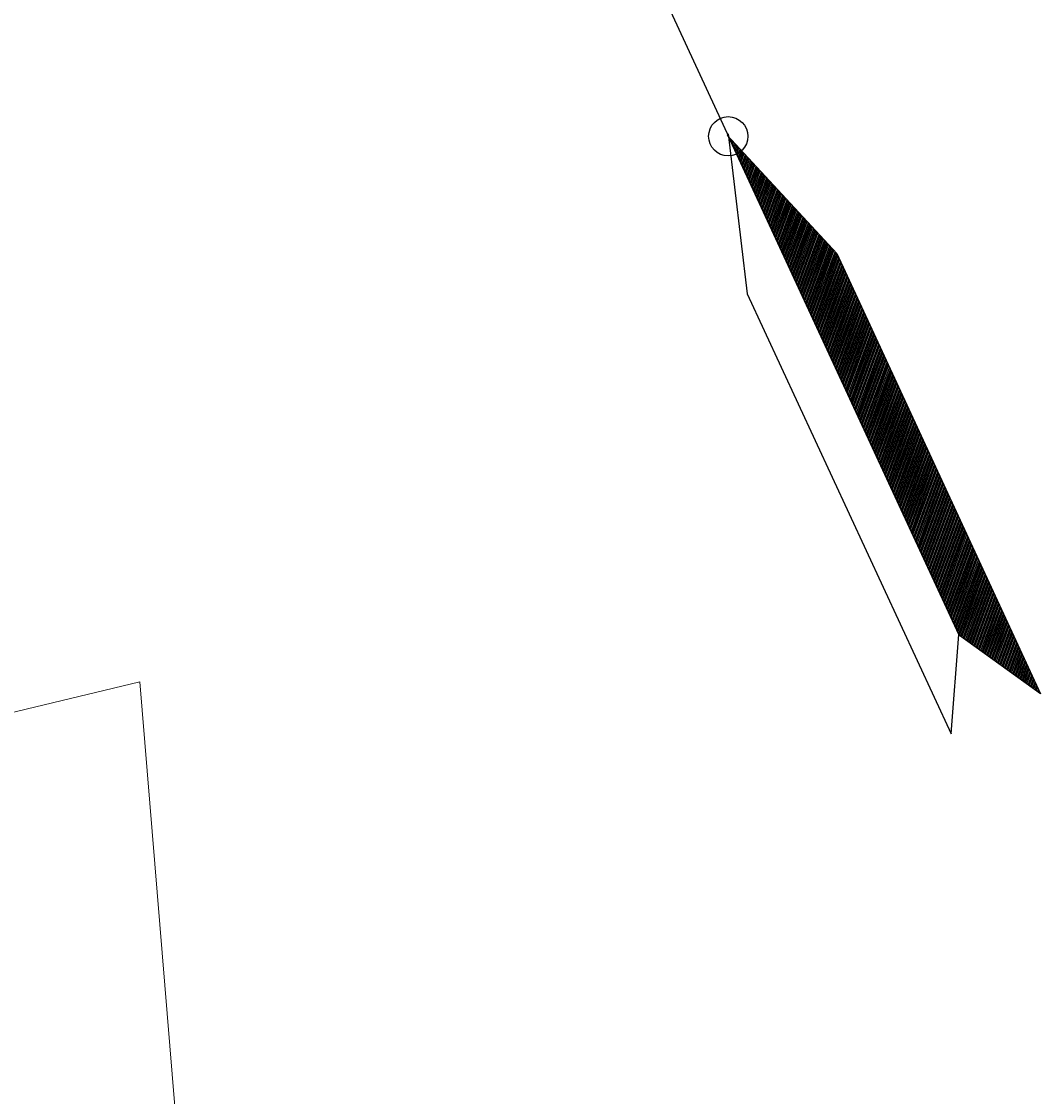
# Model space of a CAD drawing. Extents: x 2356431 to 2371438, y 6972864 to 6982525.
# Drawn here: x 2370091 to 2370163.5, y 6980579.5 to 6980656.1 of the extents above; entities that cross this region are included whole.
import ezdxf

# ---------------------------------------------------------------- set-up
doc = ezdxf.new("R2010")
doc.units = 0
doc.header["$LTSCALE"] = 5.6
doc.header["$PDMODE"] = 32
doc.header["$PDSIZE"] = 2.8
doc.layers.add('1', color=7, linetype='Continuous', lineweight=25)

msp = doc.modelspace()

# ---------------------------------------------------------------- linework, layer by layer
at = {"layer": '1'}
for p, q in [((2370135.3, 6980660.914), (2370157.788, 6980612.325)), ((2370141.383, 6980647.797), (2370141.386, 6980647.808)), ((2370141.443, 6980647.669), (2370141.463, 6980647.725)), ((2370141.501, 6980647.541), (2370141.539, 6980647.643)), ((2370141.562, 6980647.412), (2370141.614, 6980647.559)), ((2370141.62, 6980647.283), (2370141.69, 6980647.479)), ((2370141.68, 6980647.159), (2370141.768, 6980647.396)), ((2370141.74, 6980647.028), (2370141.845, 6980647.313)), ((2370141.797, 6980646.902), (2370141.92, 6980647.231)), ((2370141.857, 6980646.773), (2370141.995, 6980647.15)), ((2370141.915, 6980646.646), (2370142.07, 6980647.066)), ((2370141.975, 6980646.517), (2370142.146, 6980646.985)), ((2370142.034, 6980646.391), (2370142.222, 6980646.903)), ((2370142.094, 6980646.261), (2370142.299, 6980646.82)), ((2370142.152, 6980646.134), (2370142.376, 6980646.74)), ((2370142.213, 6980646.007), (2370142.452, 6980646.657)), ((2370142.272, 6980645.875), (2370142.526, 6980646.575)), ((2370142.33, 6980645.749), (2370142.604, 6980646.493)), ((2370142.389, 6980645.622), (2370142.68, 6980646.41)), ((2370142.448, 6980645.495), (2370142.755, 6980646.329)), ((2370142.51, 6980645.365), (2370142.832, 6980646.246)), ((2370142.568, 6980645.238), (2370142.908, 6980646.164)), ((2370142.626, 6980645.108), (2370142.983, 6980646.082)), ((2370142.684, 6980644.982), (2370143.06, 6980646)), ((2370142.745, 6980644.854), (2370143.135, 6980645.919)), ((2370142.803, 6980644.725), (2370143.212, 6980645.837)), ((2370142.863, 6980644.598), (2370143.287, 6980645.753)), ((2370142.923, 6980644.471), (2370143.363, 6980645.67)), ((2370142.981, 6980644.342), (2370143.439, 6980645.588)), ((2370143.041, 6980644.214), (2370143.514, 6980645.508)), ((2370143.1, 6980644.086), (2370143.591, 6980645.426)), ((2370143.16, 6980643.957), (2370143.669, 6980645.344)), ((2370143.217, 6980643.832), (2370143.744, 6980645.261)), ((2370143.276, 6980643.703), (2370143.82, 6980645.18)), ((2370143.337, 6980643.574), (2370143.895, 6980645.096)), ((2370143.396, 6980643.447), (2370143.971, 6980645.016)), ((2370143.453, 6980643.319), (2370144.047, 6980644.932)), ((2370143.515, 6980643.192), (2370144.123, 6980644.85)), ((2370143.572, 6980643.06), (2370144.199, 6980644.768)), ((2370143.631, 6980642.934), (2370144.275, 6980644.685)), ((2370143.691, 6980642.808), (2370144.351, 6980644.605)), ((2370143.75, 6980642.678), (2370144.429, 6980644.524)), ((2370143.811, 6980642.55), (2370144.504, 6980644.44)), ((2370143.87, 6980642.422), (2370144.581, 6980644.36)), ((2370143.928, 6980642.292), (2370144.655, 6980644.276)), ((2370143.989, 6980642.168), (2370144.731, 6980644.194)), ((2370144.047, 6980642.04), (2370144.806, 6980644.113)), ((2370144.106, 6980641.911), (2370144.884, 6980644.03)), ((2370144.166, 6980641.783), (2370144.961, 6980643.947)), ((2370144.223, 6980641.656), (2370145.036, 6980643.866)), ((2370144.282, 6980641.526), (2370145.111, 6980643.784)), ((2370144.343, 6980641.397), (2370145.187, 6980643.702)), ((2370144.4, 6980641.27), (2370145.264, 6980643.621)), ((2370144.461, 6980641.145), (2370145.339, 6980643.536)), ((2370144.519, 6980641.015), (2370145.415, 6980643.455)), ((2370144.581, 6980640.886), (2370145.492, 6980643.371)), ((2370144.639, 6980640.759), (2370145.568, 6980643.29)), ((2370144.698, 6980640.63), (2370145.643, 6980643.209)), ((2370144.756, 6980640.502), (2370145.721, 6980643.127)), ((2370144.817, 6980640.376), (2370145.797, 6980643.043)), ((2370144.875, 6980640.247), (2370145.872, 6980642.963)), ((2370144.934, 6980640.119), (2370145.948, 6980642.879)), ((2370144.994, 6980639.99), (2370146.025, 6980642.797)), ((2370145.052, 6980639.863), (2370146.1, 6980642.717)), ((2370145.113, 6980639.736), (2370146.176, 6980642.633)), ((2370145.171, 6980639.607), (2370146.251, 6980642.552)), ((2370145.23, 6980639.478), (2370146.329, 6980642.469)), ((2370145.29, 6980639.352), (2370146.405, 6980642.387)), ((2370145.348, 6980639.223), (2370146.48, 6980642.306)), ((2370145.408, 6980639.095), (2370146.557, 6980642.223)), ((2370145.467, 6980638.966), (2370146.632, 6980642.14)), ((2370145.525, 6980638.839), (2370146.707, 6980642.059)), ((2370145.586, 6980638.711), (2370146.783, 6980641.976)), ((2370145.643, 6980638.584), (2370146.859, 6980641.895)), ((2370145.704, 6980638.455), (2370146.937, 6980641.812)), ((2370145.761, 6980638.329), (2370147.011, 6980641.732)), ((2370145.82, 6980638.2), (2370147.088, 6980641.648)), ((2370145.883, 6980638.072), (2370147.164, 6980641.567)), ((2370145.94, 6980637.944), (2370147.24, 6980641.484)), ((2370145.998, 6980637.814), (2370147.315, 6980641.403)), ((2370146.059, 6980637.686), (2370147.393, 6980641.319)), ((2370146.117, 6980637.559), (2370147.469, 6980641.238)), ((2370146.176, 6980637.432), (2370147.544, 6980641.156)), ((2370146.236, 6980637.304), (2370147.622, 6980641.073)), ((2370146.296, 6980637.174), (2370147.698, 6980640.991)), ((2370146.352, 6980637.048), (2370147.773, 6980640.908)), ((2370146.415, 6980636.921), (2370147.849, 6980640.826)), ((2370146.471, 6980636.793), (2370147.925, 6980640.743)), ((2370146.531, 6980636.664), (2370148, 6980640.662)), ((2370146.592, 6980636.537), (2370148.077, 6980640.581)), ((2370146.65, 6980636.407), (2370148.153, 6980640.499)), ((2370146.709, 6980636.28), (2370148.23, 6980640.418)), ((2370146.769, 6980636.152), (2370148.306, 6980640.335)), ((2370146.829, 6980636.024), (2370148.38, 6980640.253)), ((2370146.889, 6980635.896), (2370148.457, 6980640.172)), ((2370146.946, 6980635.77), (2370148.533, 6980640.088)), ((2370147.006, 6980635.64), (2370148.608, 6980640.006)), ((2370147.066, 6980635.513), (2370148.684, 6980639.924)), ((2370147.124, 6980635.383), (2370148.759, 6980639.841)), ((2370147.184, 6980635.254), (2370148.836, 6980639.759)), ((2370147.243, 6980635.128), (2370148.913, 6980639.679)), ((2370147.303, 6980635), (2370148.99, 6980639.597)), ((2370147.361, 6980634.873), (2370149.059, 6980639.497)), ((2370147.42, 6980634.744), (2370149.118, 6980639.37)), ((2370147.478, 6980634.617), (2370149.177, 6980639.242)), ((2370147.538, 6980634.488), (2370149.236, 6980639.113)), ((2370147.597, 6980634.359), (2370149.297, 6980638.985)), ((2370147.658, 6980634.233), (2370149.355, 6980638.859)), ((2370147.716, 6980634.105), (2370149.413, 6980638.729)), ((2370147.775, 6980633.976), (2370149.472, 6980638.604)), ((2370147.835, 6980633.85), (2370149.533, 6980638.475)), ((2370147.893, 6980633.72), (2370149.593, 6980638.345)), ((2370147.953, 6980633.594), (2370149.652, 6980638.219)), ((2370148.012, 6980633.464), (2370149.71, 6980638.091)), ((2370148.071, 6980633.335), (2370149.769, 6980637.962)), ((2370148.131, 6980633.208), (2370149.828, 6980637.834)), ((2370148.189, 6980633.081), (2370149.888, 6980637.709)), ((2370148.247, 6980632.953), (2370149.947, 6980637.58)), ((2370148.308, 6980632.825), (2370150.008, 6980637.452)), ((2370148.366, 6980632.696), (2370150.065, 6980637.323)), ((2370148.426, 6980632.569), (2370150.126, 6980637.196)), ((2370148.486, 6980632.441), (2370150.185, 6980637.068)), ((2370148.543, 6980632.313), (2370150.242, 6980636.939)), ((2370148.604, 6980632.184), (2370150.304, 6980636.812)), ((2370148.662, 6980632.056), (2370150.362, 6980636.683)), ((2370148.72, 6980631.929), (2370150.421, 6980636.557)), ((2370148.782, 6980631.802), (2370150.481, 6980636.428)), ((2370148.84, 6980631.671), (2370150.539, 6980636.301)), ((2370148.899, 6980631.546), (2370150.597, 6980636.173)), ((2370148.958, 6980631.415), (2370150.658, 6980636.044)), ((2370149.016, 6980631.289), (2370150.716, 6980635.916)), ((2370149.076, 6980631.161), (2370150.777, 6980635.789)), ((2370149.136, 6980631.032), (2370150.835, 6980635.658)), ((2370149.194, 6980630.905), (2370150.894, 6980635.531)), ((2370149.255, 6980630.778), (2370150.955, 6980635.405)), ((2370149.312, 6980630.649), (2370151.012, 6980635.275)), ((2370149.374, 6980630.521), (2370151.07, 6980635.148)), ((2370149.432, 6980630.394), (2370151.133, 6980635.019)), ((2370149.491, 6980630.264), (2370151.191, 6980634.892)), ((2370149.551, 6980630.138), (2370151.252, 6980634.766)), ((2370149.609, 6980630.008), (2370151.309, 6980634.637)), ((2370149.668, 6980629.88), (2370151.368, 6980634.509)), ((2370149.728, 6980629.753), (2370151.426, 6980634.382)), ((2370149.785, 6980629.626), (2370151.486, 6980634.253)), ((2370149.845, 6980629.499), (2370151.546, 6980634.125)), ((2370149.906, 6980629.37), (2370151.605, 6980633.999)), ((2370149.963, 6980629.241), (2370151.665, 6980633.869)), ((2370150.025, 6980629.114), (2370151.723, 6980633.741)), ((2370150.083, 6980628.987), (2370151.784, 6980633.615)), ((2370150.141, 6980628.858), (2370151.842, 6980633.485)), ((2370150.203, 6980628.731), (2370151.901, 6980633.358)), ((2370150.26, 6980628.602), (2370151.959, 6980633.232)), ((2370150.32, 6980628.474), (2370152.019, 6980633.102)), ((2370150.379, 6980628.345), (2370152.08, 6980632.974)), ((2370150.438, 6980628.218), (2370152.138, 6980632.846)), ((2370150.499, 6980628.09), (2370152.196, 6980632.719)), ((2370150.556, 6980627.961), (2370152.257, 6980632.59)), ((2370150.615, 6980627.835), (2370152.315, 6980632.463)), ((2370150.676, 6980627.707), (2370152.374, 6980632.334)), ((2370150.734, 6980627.579), (2370152.434, 6980632.205)), ((2370150.793, 6980627.45), (2370152.493, 6980632.078)), ((2370150.852, 6980627.323), (2370152.55, 6980631.95)), ((2370150.911, 6980627.194), (2370152.612, 6980631.823)), ((2370150.969, 6980627.066), (2370152.67, 6980631.695)), ((2370151.03, 6980626.938), (2370152.729, 6980631.568)), ((2370151.088, 6980626.81), (2370152.789, 6980631.44)), ((2370151.149, 6980626.682), (2370152.849, 6980631.311)), ((2370151.206, 6980626.554), (2370152.908, 6980631.185)), ((2370151.266, 6980626.425), (2370152.966, 6980631.056)), ((2370151.327, 6980626.299), (2370153.025, 6980630.928)), ((2370151.384, 6980626.172), (2370153.085, 6980630.8)), ((2370151.443, 6980626.042), (2370153.145, 6980630.671)), ((2370151.503, 6980625.913), (2370153.202, 6980630.544)), ((2370151.561, 6980625.786), (2370153.263, 6980630.415)), ((2370151.62, 6980625.659), (2370153.322, 6980630.288)), ((2370151.681, 6980625.53), (2370153.382, 6980630.159)), ((2370151.741, 6980625.402), (2370153.441, 6980630.032)), ((2370151.799, 6980625.275), (2370153.499, 6980629.904)), ((2370151.857, 6980625.147), (2370153.559, 6980629.777)), ((2370151.917, 6980625.018), (2370153.618, 6980629.649)), ((2370151.977, 6980624.889), (2370153.677, 6980629.52)), ((2370152.036, 6980624.763), (2370153.737, 6980629.394)), ((2370152.096, 6980624.635), (2370153.795, 6980629.264)), ((2370152.155, 6980624.507), (2370153.856, 6980629.138)), ((2370152.213, 6980624.378), (2370153.914, 6980629.007)), ((2370152.273, 6980624.254), (2370153.973, 6980628.881)), ((2370152.332, 6980624.123), (2370154.031, 6980628.754)), ((2370152.389, 6980623.996), (2370154.091, 6980628.626)), ((2370152.452, 6980623.867), (2370154.149, 6980628.498)), ((2370152.51, 6980623.737), (2370154.208, 6980628.37)), ((2370152.567, 6980623.61), (2370154.269, 6980628.242)), ((2370152.628, 6980623.482), (2370154.329, 6980628.113)), ((2370152.687, 6980623.355), (2370154.388, 6980627.986)), ((2370152.746, 6980623.226), (2370154.446, 6980627.856)), ((2370152.805, 6980623.099), (2370154.504, 6980627.731)), ((2370152.863, 6980622.972), (2370154.565, 6980627.602)), ((2370152.923, 6980622.844), (2370154.624, 6980627.474)), ((2370152.983, 6980622.716), (2370154.684, 6980627.347)), ((2370153.042, 6980622.587), (2370154.743, 6980627.216)), ((2370153.101, 6980622.46), (2370154.802, 6980627.09)), ((2370153.161, 6980622.331), (2370154.861, 6980626.962)), ((2370153.219, 6980622.204), (2370154.92, 6980626.835)), ((2370153.28, 6980622.075), (2370154.979, 6980626.706)), ((2370153.338, 6980621.947), (2370155.04, 6980626.58)), ((2370153.398, 6980621.82), (2370155.098, 6980626.45)), ((2370153.456, 6980621.692), (2370155.158, 6980626.323)), ((2370153.517, 6980621.564), (2370155.217, 6980626.196)), ((2370153.575, 6980621.435), (2370155.275, 6980626.069)), ((2370153.633, 6980621.306), (2370155.334, 6980625.94)), ((2370153.691, 6980621.181), (2370155.395, 6980625.81)), ((2370153.752, 6980621.053), (2370155.454, 6980625.682)), ((2370153.811, 6980620.922), (2370155.511, 6980625.556)), ((2370153.871, 6980620.797), (2370155.571, 6980625.425)), ((2370153.929, 6980620.667), (2370155.629, 6980625.3)), ((2370153.988, 6980620.541), (2370155.689, 6980625.172)), ((2370154.048, 6980620.411), (2370155.749, 6980625.045)), ((2370154.107, 6980620.284), (2370155.81, 6980624.917)), ((2370154.168, 6980620.155), (2370155.868, 6980624.787)), ((2370154.225, 6980620.027), (2370155.927, 6980624.662)), ((2370154.284, 6980619.899), (2370155.986, 6980624.533)), ((2370154.344, 6980619.773), (2370156.046, 6980624.405)), ((2370154.403, 6980619.646), (2370156.103, 6980624.276)), ((2370154.46, 6980619.518), (2370156.165, 6980624.149)), ((2370154.521, 6980619.388), (2370156.222, 6980624.019)), ((2370154.58, 6980619.259), (2370156.281, 6980623.894)), ((2370154.639, 6980619.132), (2370156.342, 6980623.765)), ((2370154.698, 6980619.004), (2370156.399, 6980623.637)), ((2370154.757, 6980618.877), (2370156.458, 6980623.51)), ((2370154.818, 6980618.749), (2370156.52, 6980623.381)), ((2370154.877, 6980618.62), (2370156.578, 6980623.252)), ((2370154.936, 6980618.491), (2370156.637, 6980623.125)), ((2370154.996, 6980618.363), (2370156.696, 6980622.996)), ((2370155.054, 6980618.235), (2370156.756, 6980622.869)), ((2370155.113, 6980618.109), (2370156.814, 6980622.742)), ((2370155.172, 6980617.98), (2370156.874, 6980622.613)), ((2370155.231, 6980617.852), (2370156.932, 6980622.486)), ((2370155.29, 6980617.725), (2370156.993, 6980622.358)), ((2370155.349, 6980617.596), (2370157.051, 6980622.23)), ((2370155.409, 6980617.469), (2370157.112, 6980622.102)), ((2370155.469, 6980617.341), (2370157.17, 6980621.976)), ((2370155.528, 6980617.212), (2370157.228, 6980621.847)), ((2370155.589, 6980617.085), (2370157.289, 6980621.718)), ((2370155.647, 6980616.958), (2370157.347, 6980621.591)), ((2370155.706, 6980616.828), (2370157.406, 6980621.461)), ((2370155.764, 6980616.701), (2370157.468, 6980621.335)), ((2370155.824, 6980616.573), (2370157.525, 6980621.206)), ((2370155.882, 6980616.447), (2370157.583, 6980621.079)), ((2370155.942, 6980616.316), (2370157.643, 6980620.95)), ((2370156.001, 6980616.188), (2370157.703, 6980620.823)), ((2370156.058, 6980616.062), (2370157.762, 6980620.694)), ((2370156.12, 6980615.933), (2370157.821, 6980620.568)), ((2370156.177, 6980615.805), (2370157.88, 6980620.439)), ((2370156.239, 6980615.678), (2370157.938, 6980620.313)), ((2370156.297, 6980615.549), (2370157.999, 6980620.182)), ((2370156.356, 6980615.422), (2370158.058, 6980620.054)), ((2370156.414, 6980615.294), (2370158.117, 6980619.927)), ((2370156.474, 6980615.165), (2370158.176, 6980619.798)), ((2370156.536, 6980615.037), (2370158.234, 6980619.673)), ((2370156.593, 6980614.909), (2370158.295, 6980619.544)), ((2370156.651, 6980614.781), (2370158.354, 6980619.415)), ((2370156.712, 6980614.652), (2370158.414, 6980619.288)), ((2370156.77, 6980614.524), (2370158.473, 6980619.16)), ((2370156.828, 6980614.397), (2370158.53, 6980619.032)), ((2370156.889, 6980614.27), (2370158.591, 6980618.904)), ((2370156.949, 6980614.143), (2370158.65, 6980618.778)), ((2370157.006, 6980614.013), (2370158.711, 6980618.648)), ((2370157.067, 6980613.885), (2370158.77, 6980618.521)), ((2370157.125, 6980613.755), (2370158.828, 6980618.392)), ((2370157.183, 6980613.63), (2370158.886, 6980618.264)), ((2370157.244, 6980613.501), (2370158.946, 6980618.137)), ((2370157.302, 6980613.373), (2370159.004, 6980618.009)), ((2370157.363, 6980613.247), (2370159.063, 6980617.882)), ((2370157.421, 6980613.118), (2370159.126, 6980617.754)), ((2370157.48, 6980612.989), (2370159.185, 6980617.624)), ((2370157.54, 6980612.861), (2370159.241, 6980617.498)), ((2370157.598, 6980612.734), (2370159.301, 6980617.37)), ((2370157.658, 6980612.605), (2370159.36, 6980617.241)), ((2370157.718, 6980612.48), (2370159.418, 6980617.116)), ((2370157.781, 6980612.361), (2370159.478, 6980616.987)), ((2370157.864, 6980612.3), (2370159.538, 6980616.857)), ((2370157.947, 6980612.238), (2370159.598, 6980616.728)), ((2370158.031, 6980612.179), (2370159.656, 6980616.601)), ((2370158.115, 6980612.118), (2370159.717, 6980616.474)), ((2370158.2, 6980612.057), (2370159.775, 6980616.346)), ((2370158.285, 6980611.997), (2370159.833, 6980616.219)), ((2370158.366, 6980611.937), (2370159.891, 6980616.09)), ((2370158.451, 6980611.876), (2370159.954, 6980615.962)), ((2370158.535, 6980611.817), (2370160.011, 6980615.835)), ((2370158.618, 6980611.755), (2370160.071, 6980615.706)), ((2370158.704, 6980611.695), (2370160.13, 6980615.576)), ((2370158.788, 6980611.634), (2370160.188, 6980615.451)), ((2370158.871, 6980611.573), (2370160.249, 6980615.323)), ((2370158.957, 6980611.512), (2370160.307, 6980615.194)), ((2370159.038, 6980611.453), (2370160.365, 6980615.067)), ((2370159.122, 6980611.393), (2370160.426, 6980614.938)), ((2370159.207, 6980611.332), (2370160.486, 6980614.811)), ((2370159.289, 6980611.273), (2370160.544, 6980614.683)), ((2370159.375, 6980611.21), (2370160.604, 6980614.556)), ((2370159.46, 6980611.149), (2370160.662, 6980614.428)), ((2370159.542, 6980611.09), (2370160.722, 6980614.299)), ((2370159.627, 6980611.03), (2370160.782, 6980614.174)), ((2370159.712, 6980610.97), (2370160.84, 6980614.043)), ((2370159.796, 6980610.909), (2370160.901, 6980613.914)), ((2370159.88, 6980610.848), (2370160.959, 6980613.789)), ((2370159.963, 6980610.787), (2370161.018, 6980613.66)), ((2370160.047, 6980610.728), (2370161.078, 6980613.533)), ((2370160.131, 6980610.666), (2370161.136, 6980613.404)), ((2370160.214, 6980610.607), (2370161.194, 6980613.277)), ((2370160.299, 6980610.546), (2370161.255, 6980613.148)), ((2370160.383, 6980610.485), (2370161.313, 6980613.02)), ((2370160.467, 6980610.424), (2370161.373, 6980612.892)), ((2370160.549, 6980610.364), (2370161.433, 6980612.765)), ((2370160.634, 6980610.304), (2370161.49, 6980612.637)), ((2370160.72, 6980610.243), (2370161.551, 6980612.509)), ((2370160.803, 6980610.185), (2370161.61, 6980612.38)), ((2370160.888, 6980610.121), (2370161.669, 6980612.255)), ((2370160.971, 6980610.062), (2370161.729, 6980612.126)), ((2370161.054, 6980610.001), (2370161.786, 6980611.996)), ((2370161.138, 6980609.941), (2370161.846, 6980611.87)), ((2370161.223, 6980609.881), (2370161.905, 6980611.741)), ((2370161.306, 6980609.821), (2370161.964, 6980611.613)), ((2370161.39, 6980609.76), (2370162.026, 6980611.486)), ((2370161.474, 6980609.699), (2370162.083, 6980611.359)), ((2370161.558, 6980609.639), (2370162.143, 6980611.231)), ((2370161.641, 6980609.578), (2370162.203, 6980611.102)), ((2370161.725, 6980609.519), (2370162.261, 6980610.976)), ((2370161.809, 6980609.456), (2370162.319, 6980610.845)), ((2370161.895, 6980609.396), (2370162.381, 6980610.718)), ((2370161.978, 6980609.336), (2370162.437, 6980610.59)), ((2370162.062, 6980609.275), (2370162.497, 6980610.463)), ((2370162.145, 6980609.215), (2370162.558, 6980610.334)), ((2370162.231, 6980609.154), (2370162.616, 6980610.207)), ((2370162.315, 6980609.095), (2370162.677, 6980610.078)), ((2370162.399, 6980609.033), (2370162.734, 6980609.951)), ((2370162.482, 6980608.974), (2370162.793, 6980609.822)), ((2370162.566, 6980608.913), (2370162.854, 6980609.695)), ((2370162.651, 6980608.852), (2370162.913, 6980609.568)), ((2370162.734, 6980608.792), (2370162.972, 6980609.438)), ((2370162.819, 6980608.732), (2370163.031, 6980609.312)), ((2370162.903, 6980608.671), (2370163.09, 6980609.183)), ((2370162.986, 6980608.612), (2370163.15, 6980609.055)), ((2370163.07, 6980608.55), (2370163.209, 6980608.929)), ((2370163.154, 6980608.49), (2370163.267, 6980608.799)), ((2370163.236, 6980608.43), (2370163.329, 6980608.672)), ((2370163.323, 6980608.37), (2370163.386, 6980608.545)), ((2370163.406, 6980608.309), (2370163.446, 6980608.414)), ((2370163.489, 6980608.248), (2370163.505, 6980608.288))]:
    msp.add_line(p, q, dxfattribs=at)
for points in [[(2370141.242, 6980647.964), (2370149.04, 6980639.543), (2370163.539, 6980608.213), (2370157.767, 6980612.369), (2370141.371, 6980647.825)], [(2370141.293, 6980648.072), (2370142.667, 6980636.679), (2370157.168, 6980605.35), (2370157.734, 6980612.441), (2370141.315, 6980647.884)]]:
    msp.add_lwpolyline(points, close=True, dxfattribs=at)
at = {"layer": '1', "lineweight": 13}
msp.add_lwpolyline([(2369855.033, 6980141.088), (2370017.862, 6980379.583), (2370022.31, 6980590.536), (2370099.424, 6980609.051), (2370119.624, 6980364.065), (2369916.007, 6980085.895)], close=True, dxfattribs=at)
at = {"layer": '1'}
msp.add_point((2370141.311, 6980647.889), dxfattribs=at)

doc.saveas('drawing.dxf')
